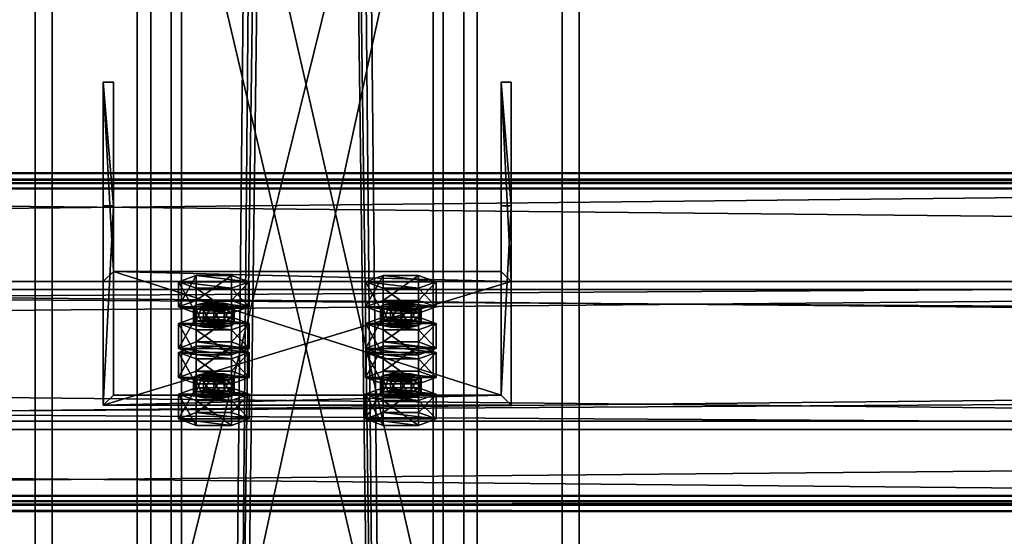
# Model space of a CAD drawing. Header units: millimetres. Extents: x -333 to 67333, y -930 to 39730.
# Tile 524 of 656: x 27815 to 28105, y 12361 to 12513. Entities that reach past the tile are written whole.
import ezdxf

# ---------------------------------------------------------------- set-up
doc = ezdxf.new("R2010")
doc.units = ezdxf.units.MM
for name, color, linetype in [('13', 7, 'Continuous'), ('3', 7, 'Continuous'), ('5', 7, 'Continuous'), ('6', 7, 'Continuous'), ('7', 7, 'Continuous'), ('95', 7, 'Continuous')]:
    doc.layers.add(name, color=color, linetype=linetype)

msp = doc.modelspace()

# ---------------------------------------------------------------- meshes
at = {"layer": '13', "color": 30}
mesh = msp.add_polyface(dxfattribs=at)
corners = [(28500.01, 12464.78, 6081.7), (28500.01, 12392.39, 6066.31), (21700.01, 12392.39, 6066.31), (21700.01, 12464.78, 6081.7), (28500.01, 12433.56, 5872.64), (21700.01, 12433.56, 5872.64), (28500.01, 12372.91, 5859.75), (21700.01, 12372.91, 5859.75), (28500.01, 12370.21, 5872.47), (21700.01, 12370.21, 5872.47), (28500.01, 12368.26, 5872.05), (21700.01, 12368.26, 5872.05), (28500.01, 12371.37, 5857.38), (21700.01, 12371.37, 5857.38), (28500.01, 12435.93, 5871.1), (21700.01, 12435.93, 5871.1), (28500.01, 12394.77, 6064.77), (21700.01, 12394.77, 6064.77), (28500.01, 12463.24, 6079.33), (21700.01, 12463.24, 6079.33), (28500.01, 12465.94, 6066.61), (21700.01, 12465.94, 6066.61), (28500.01, 12467.9, 6067.03), (21700.01, 12467.9, 6067.03)]
mesh.append_faces([[corners[k] for k in face] for face in [(0, 2, 3, 3), (1, 5, 2, 2), (4, 7, 5, 5), (6, 9, 7, 7), (8, 11, 9, 9), (10, 13, 11, 11), (12, 15, 13, 13), (14, 17, 15, 15), (16, 19, 17, 17), (18, 21, 19, 19), (20, 23, 21, 21), (22, 3, 23, 23), (20, 0, 22, 22), (6, 10, 8, 8), (11, 7, 9, 9)]], dxfattribs={"vtx0": -1, "color": 30})
mesh.append_faces([[corners[k] for k in face] for face in [(0, 16, 1, 1), (16, 0, 18, 18), (18, 0, 20, 20), (12, 6, 14, 14), (14, 1, 16, 16), (3, 19, 23, 23), (19, 2, 17, 17), (17, 2, 15, 15), (15, 5, 13, 13), (13, 7, 11, 11)]], dxfattribs={"vtx0": -1, "vtx1": -1, "color": 30})
mesh.append_faces([[corners[k] for k in face] for face in [(6, 12, 10, 10), (14, 6, 4, 4), (14, 4, 1, 1), (19, 3, 2, 2), (15, 2, 5, 5), (13, 5, 7, 7)]], dxfattribs={"vtx0": -1, "vtx2": -1, "vtx3": -1, "color": 30})
mesh.append_faces([[corners[k] for k in face] for face in [(21, 23, 19, 19)]], dxfattribs={"vtx1": -1, "color": 30})
mesh.append_faces([[corners[k] for k in face] for face in [(0, 1, 2, 2), (1, 4, 5, 5), (4, 6, 7, 7), (6, 8, 9, 9), (8, 10, 11, 11), (10, 12, 13, 13), (12, 14, 15, 15), (14, 16, 17, 17), (16, 18, 19, 19), (18, 20, 21, 21), (20, 22, 23, 23), (22, 0, 3, 3)]], dxfattribs={"vtx2": -1, "vtx3": -1, "color": 30})
mesh = msp.add_polyface(dxfattribs=at)
corners = [(34100.01, 12464.78, 6081.7), (34100.01, 12392.39, 6066.31), (27300.01, 12392.39, 6066.31), (27300.01, 12464.78, 6081.7), (34100.01, 12433.56, 5872.64), (27300.01, 12433.56, 5872.64), (34100.01, 12372.91, 5859.75), (27300.01, 12372.91, 5859.75), (34100.01, 12370.21, 5872.47), (27300.01, 12370.21, 5872.47), (34100.01, 12368.26, 5872.05), (27300.01, 12368.26, 5872.05), (34100.01, 12371.37, 5857.38), (27300.01, 12371.37, 5857.38), (34100.01, 12435.93, 5871.1), (27300.01, 12435.93, 5871.1), (34100.01, 12394.77, 6064.77), (27300.01, 12394.77, 6064.77), (34100.01, 12463.24, 6079.33), (27300.01, 12463.24, 6079.33), (34100.01, 12465.94, 6066.61), (27300.01, 12465.94, 6066.61), (34100.01, 12467.9, 6067.03), (27300.01, 12467.9, 6067.03)]
mesh.append_faces([[corners[k] for k in face] for face in [(0, 2, 3, 3), (1, 5, 2, 2), (4, 7, 5, 5), (6, 9, 7, 7), (8, 11, 9, 9), (10, 13, 11, 11), (12, 15, 13, 13), (14, 17, 15, 15), (16, 19, 17, 17), (18, 21, 19, 19), (20, 23, 21, 21), (22, 3, 23, 23), (20, 0, 22, 22), (6, 10, 8, 8), (11, 7, 9, 9)]], dxfattribs={"vtx0": -1, "color": 30})
mesh.append_faces([[corners[k] for k in face] for face in [(0, 16, 1, 1), (16, 0, 18, 18), (18, 0, 20, 20), (12, 6, 14, 14), (14, 1, 16, 16), (3, 19, 23, 23), (19, 2, 17, 17), (17, 2, 15, 15), (15, 5, 13, 13), (13, 7, 11, 11)]], dxfattribs={"vtx0": -1, "vtx1": -1, "color": 30})
mesh.append_faces([[corners[k] for k in face] for face in [(6, 12, 10, 10), (14, 6, 4, 4), (14, 4, 1, 1), (19, 3, 2, 2), (15, 2, 5, 5), (13, 5, 7, 7)]], dxfattribs={"vtx0": -1, "vtx2": -1, "vtx3": -1, "color": 30})
mesh.append_faces([[corners[k] for k in face] for face in [(21, 23, 19, 19)]], dxfattribs={"vtx1": -1, "color": 30})
mesh.append_faces([[corners[k] for k in face] for face in [(0, 1, 2, 2), (1, 4, 5, 5), (4, 6, 7, 7), (6, 8, 9, 9), (8, 10, 11, 11), (10, 12, 13, 13), (12, 14, 15, 15), (14, 16, 17, 17), (16, 18, 19, 19), (18, 20, 21, 21), (20, 22, 23, 23), (22, 0, 3, 3)]], dxfattribs={"vtx2": -1, "vtx3": -1, "color": 30})
at = {"layer": '3', "color": 91}
mesh = msp.add_polyface(dxfattribs=at)
corners = [(27863, 12654.7, 3765.04), (27937, 12654.7, 3765.04), (27937, 12329.95, 3080), (27863, 12329.95, 3080), (27937, 12587.83, 3796.73), (27937, 12248.06, 3080), (27863, 12587.83, 3796.73), (27863, 12248.06, 3080), (27860, 12657.41, 3763.75), (27860, 12585.12, 3798.02), (27860, 12244.74, 3080), (27860, 12333.27, 3080), (27940, 12585.12, 3798.02), (27940, 12244.74, 3080), (27940, 12657.41, 3763.75), (27940, 12333.27, 3080)]
mesh.append_faces([[corners[k] for k in face] for face in [(0, 2, 3, 3), (1, 5, 2, 2), (4, 7, 5, 5), (6, 3, 7, 7), (8, 10, 11, 11), (9, 13, 10, 10), (12, 15, 13, 13), (14, 11, 15, 15)]], dxfattribs={"vtx0": -1, "color": 91})
mesh.append_faces([[corners[k] for k in face] for face in [(9, 6, 12, 12), (6, 8, 0, 0), (0, 8, 1, 1), (12, 4, 14, 14), (4, 12, 6, 6), (14, 1, 8, 8), (11, 3, 15, 15), (3, 10, 7, 7), (7, 10, 5, 5), (15, 2, 13, 13), (2, 15, 3, 3), (13, 5, 10, 10)]], dxfattribs={"vtx0": -1, "vtx1": -1, "color": 91})
mesh.append_faces([[corners[k] for k in face] for face in [(6, 9, 8, 8), (14, 4, 1, 1), (3, 11, 10, 10), (13, 2, 5, 5)]], dxfattribs={"vtx0": -1, "vtx2": -1, "vtx3": -1, "color": 91})
mesh.append_faces([[corners[k] for k in face] for face in [(0, 1, 2, 2), (1, 4, 5, 5), (4, 6, 7, 7), (6, 0, 3, 3), (8, 9, 10, 10), (9, 12, 13, 13), (12, 14, 15, 15), (14, 8, 11, 11)]], dxfattribs={"vtx2": -1, "vtx3": -1, "color": 91})
at = {"layer": '5', "color": 131}
mesh = msp.add_polyface(dxfattribs=at)
corners = [(27946, 9415, 2984), (27854, 9415, 2984), (27854, 19384.97, 2984), (27946, 19384.97, 2984), (27854, 9415, 3076), (27854, 19384.97, 3076), (27946, 9415, 3076), (27946, 19384.97, 3076), (27950, 9415, 2980), (27950, 9415, 3080), (27950, 19384.97, 3080), (27950, 19384.97, 2980), (27850, 9415, 3080), (27850, 19384.97, 3080), (27850, 9415, 2980), (27850, 19384.97, 2980)]
mesh.append_faces([[corners[k] for k in face] for face in [(0, 2, 3, 3), (1, 5, 2, 2), (4, 7, 5, 5), (6, 3, 7, 7), (8, 10, 11, 11), (9, 13, 10, 10), (12, 15, 13, 13), (14, 11, 15, 15)]], dxfattribs={"vtx0": -1, "color": 131})
mesh.append_faces([[corners[k] for k in face] for face in [(9, 6, 12, 12), (6, 8, 0, 0), (0, 8, 1, 1), (12, 4, 14, 14), (4, 12, 6, 6), (14, 1, 8, 8), (11, 3, 15, 15), (3, 10, 7, 7), (7, 10, 5, 5), (15, 2, 13, 13), (2, 15, 3, 3), (13, 5, 10, 10)]], dxfattribs={"vtx0": -1, "vtx1": -1, "color": 131})
mesh.append_faces([[corners[k] for k in face] for face in [(6, 9, 8, 8), (14, 4, 1, 1), (3, 11, 10, 10), (13, 2, 5, 5)]], dxfattribs={"vtx0": -1, "vtx2": -1, "vtx3": -1, "color": 131})
mesh.append_faces([[corners[k] for k in face] for face in [(0, 1, 2, 2), (1, 4, 5, 5), (4, 6, 7, 7), (6, 0, 3, 3), (8, 9, 10, 10), (9, 12, 13, 13), (12, 14, 15, 15), (14, 8, 11, 11)]], dxfattribs={"vtx2": -1, "vtx3": -1, "color": 131})
at = {"layer": '6', "color": 2}
mesh = msp.add_polyface(dxfattribs=at)
corners = [(27980, 19380.14, 7183.53), (27820, 19380.14, 7183.53), (27820, 7954.94, 4755.1), (27980, 7954.94, 4755.1), (27980, 19380.14, 7347.1), (27980, 7921.68, 4911.61), (27820, 19380.14, 7347.1), (27820, 7921.68, 4911.61), (27825, 7953.9, 4759.99), (27975, 7953.9, 4759.99), (27975, 7922.72, 4906.72), (27825, 7922.72, 4906.72), (27975, 19380.14, 7188.64), (27975, 19380.14, 7341.99), (27825, 19380.14, 7188.64), (27825, 19380.14, 7341.99)]
mesh.append_faces([[corners[k] for k in face] for face in [(0, 2, 3, 3), (4, 3, 5, 5), (6, 5, 7, 7), (1, 7, 2, 2), (12, 10, 9, 9), (14, 9, 8, 8), (15, 8, 11, 11), (13, 11, 10, 10)]], dxfattribs={"vtx0": -1, "color": 2})
mesh.append_faces([[corners[k] for k in face] for face in [(2, 8, 3, 3), (8, 7, 11, 11), (11, 7, 10, 10), (3, 9, 5, 5), (9, 3, 8, 8), (5, 10, 7, 7), (0, 12, 1, 1), (12, 4, 13, 13), (13, 4, 15, 15), (1, 14, 6, 6), (14, 1, 12, 12), (6, 15, 4, 4)]], dxfattribs={"vtx0": -1, "vtx1": -1, "color": 2})
mesh.append_faces([[corners[k] for k in face] for face in [(8, 2, 7, 7), (5, 9, 10, 10), (12, 0, 4, 4), (6, 14, 15, 15)]], dxfattribs={"vtx0": -1, "vtx2": -1, "vtx3": -1, "color": 2})
mesh.append_faces([[corners[k] for k in face] for face in [(0, 1, 2, 2), (4, 0, 3, 3), (6, 4, 5, 5), (1, 6, 7, 7), (12, 13, 10, 10), (14, 12, 9, 9), (15, 14, 8, 8), (13, 15, 11, 11)]], dxfattribs={"vtx2": -1, "vtx3": -1, "color": 2})
at = {"layer": '7', "color": 6}
mesh = msp.add_polyface(dxfattribs=at)
corners = [(27840.01, 12399.55, 6042.28), (27960.01, 12399.55, 6042.28), (27960.01, 12435.93, 5871.1), (27840.01, 12435.93, 5871.1), (27960.01, 12458.24, 6054.75), (27960.01, 12494.62, 5883.57), (27957.01, 12458.24, 6054.75), (27957.01, 12494.62, 5883.57), (27957.01, 12402.48, 6042.9), (27957.01, 12438.87, 5871.72), (27843.01, 12402.48, 6042.9), (27843.01, 12438.87, 5871.72), (27843.01, 12458.24, 6054.75), (27843.01, 12494.62, 5883.57), (27840.01, 12458.24, 6054.75), (27840.01, 12494.62, 5883.57)]
mesh.append_faces([[corners[k] for k in face] for face in [(0, 2, 3, 3), (1, 5, 2, 2), (4, 7, 5, 5), (6, 9, 7, 7), (8, 11, 9, 9), (10, 13, 11, 11), (12, 15, 13, 13), (14, 3, 15, 15), (12, 0, 14, 14), (7, 2, 5, 5)]], dxfattribs={"vtx0": -1, "color": 6})
mesh.append_faces([[corners[k] for k in face] for face in [(1, 8, 4, 4), (8, 0, 10, 10), (10, 0, 12, 12), (3, 11, 15, 15), (11, 2, 9, 9), (9, 2, 7, 7)]], dxfattribs={"vtx0": -1, "vtx1": -1, "color": 6})
mesh.append_faces([[corners[k] for k in face] for face in [(8, 1, 0, 0), (11, 3, 2, 2)]], dxfattribs={"vtx0": -1, "vtx2": -1, "vtx3": -1, "color": 6})
mesh.append_faces([[corners[k] for k in face] for face in [(6, 4, 8, 8), (13, 15, 11, 11)]], dxfattribs={"vtx1": -1, "color": 6})
mesh.append_faces([[corners[k] for k in face] for face in [(0, 1, 2, 2), (1, 4, 5, 5), (4, 6, 7, 7), (6, 8, 9, 9), (8, 10, 11, 11), (10, 12, 13, 13), (12, 14, 15, 15), (14, 0, 3, 3)]], dxfattribs={"vtx2": -1, "vtx3": -1, "color": 6})
at = {"layer": '95', "color": 20}
mesh = msp.add_polyface(dxfattribs=at)
corners = [(27866.51, 12423.58, 5919.59), (27867.31, 12429.09, 5917.7), (27866.51, 12428.47, 5920.63), (27867.31, 12424.2, 5916.66), (27869.51, 12424.66, 5914.51), (27869.51, 12429.55, 5915.55), (27872.51, 12424.83, 5913.72), (27872.51, 12429.72, 5914.76), (27875.51, 12424.66, 5914.51), (27875.51, 12429.55, 5915.55), (27877.71, 12424.2, 5916.66), (27877.71, 12429.09, 5917.7), (27878.51, 12428.47, 5920.63), (27878.51, 12423.58, 5919.59), (27877.71, 12427.85, 5923.57), (27867.31, 12422.96, 5922.53), (27867.31, 12427.85, 5923.57), (27869.51, 12427.39, 5925.71), (27875.51, 12427.39, 5925.71), (27872.51, 12427.22, 5926.5), (27862.12, 12428.47, 5920.63), (27867.31, 12430.34, 5911.83), (27867.31, 12437.68, 5913.39), (27862.12, 12435.81, 5922.19), (27877.71, 12430.34, 5911.83), (27877.71, 12437.68, 5913.39), (27882.9, 12428.47, 5920.63), (27882.9, 12435.81, 5922.19), (27877.71, 12426.6, 5929.44), (27877.71, 12433.94, 5930.99), (27867.31, 12426.6, 5929.44), (27867.31, 12433.94, 5930.99)]
mesh.append_faces([[corners[k] for k in face] for face in [(0, 1, 2, 2), (3, 5, 1, 1), (4, 7, 5, 5), (6, 9, 7, 7), (8, 11, 9, 9), (10, 12, 11, 11), (13, 14, 12, 12), (15, 2, 16, 16), (17, 18, 19, 19), (9, 5, 7, 7), (20, 22, 23, 23), (21, 25, 22, 22), (24, 27, 25, 25), (26, 29, 27, 27), (28, 31, 29, 29), (30, 23, 31, 31), (21, 26, 24, 24), (28, 20, 30, 30), (23, 29, 31, 31), (27, 22, 25, 25)]], dxfattribs={"vtx0": -1, "color": 20})
mesh.append_faces([[corners[k] for k in face] for face in [(18, 16, 14, 14), (14, 2, 12, 12), (12, 1, 11, 11), (11, 5, 9, 9), (26, 20, 28, 28), (29, 23, 27, 27)]], dxfattribs={"vtx0": -1, "vtx1": -1, "color": 20})
mesh.append_faces([[corners[k] for k in face] for face in [(18, 17, 16, 16), (14, 16, 2, 2), (12, 2, 1, 1), (11, 1, 5, 5), (26, 21, 20, 20), (27, 23, 22, 22)]], dxfattribs={"vtx0": -1, "vtx2": -1, "vtx3": -1, "color": 20})
mesh.append_faces([[corners[k] for k in face] for face in [(3, 4, 5, 5), (4, 6, 7, 7), (6, 8, 9, 9), (8, 10, 11, 11), (20, 21, 22, 22), (21, 24, 25, 25), (24, 26, 27, 27), (26, 28, 29, 29), (28, 30, 31, 31), (30, 20, 23, 23)]], dxfattribs={"vtx2": -1, "vtx3": -1, "color": 20})
mesh = msp.add_polyface(dxfattribs=at)
corners = [(27921.51, 12423.58, 5919.59), (27922.31, 12429.09, 5917.7), (27921.51, 12428.47, 5920.63), (27922.31, 12424.2, 5916.66), (27924.51, 12424.66, 5914.51), (27924.51, 12429.55, 5915.55), (27927.51, 12424.83, 5913.72), (27927.51, 12429.72, 5914.76), (27930.51, 12424.66, 5914.51), (27930.51, 12429.55, 5915.55), (27932.71, 12424.2, 5916.66), (27932.71, 12429.09, 5917.7), (27933.51, 12428.47, 5920.63), (27933.51, 12423.58, 5919.59), (27932.71, 12427.85, 5923.57), (27922.31, 12422.96, 5922.53), (27922.31, 12427.85, 5923.57), (27927.51, 12427.22, 5926.5), (27924.51, 12427.39, 5925.71), (27930.51, 12427.39, 5925.71), (27917.12, 12428.47, 5920.63), (27922.31, 12430.34, 5911.83), (27922.31, 12437.68, 5913.39), (27917.12, 12435.81, 5922.19), (27932.71, 12430.34, 5911.83), (27932.71, 12437.68, 5913.39), (27937.9, 12428.47, 5920.63), (27937.9, 12435.81, 5922.19), (27932.71, 12426.6, 5929.44), (27932.71, 12433.94, 5930.99), (27922.31, 12426.6, 5929.44), (27922.31, 12433.94, 5930.99)]
mesh.append_faces([[corners[k] for k in face] for face in [(0, 1, 2, 2), (3, 5, 1, 1), (4, 7, 5, 5), (6, 9, 7, 7), (8, 11, 9, 9), (10, 12, 11, 11), (13, 14, 12, 12), (15, 2, 16, 16), (16, 17, 18, 18), (9, 5, 7, 7), (20, 22, 23, 23), (21, 25, 22, 22), (24, 27, 25, 25), (26, 29, 27, 27), (28, 31, 29, 29), (30, 23, 31, 31), (21, 26, 24, 24), (28, 20, 30, 30), (23, 29, 31, 31), (27, 22, 25, 25)]], dxfattribs={"vtx0": -1, "color": 20})
mesh.append_faces([[corners[k] for k in face] for face in [(17, 16, 19, 19), (19, 16, 14, 14), (14, 2, 12, 12), (12, 1, 11, 11), (11, 5, 9, 9), (26, 20, 28, 28), (29, 23, 27, 27)]], dxfattribs={"vtx0": -1, "vtx1": -1, "color": 20})
mesh.append_faces([[corners[k] for k in face] for face in [(14, 16, 2, 2), (12, 2, 1, 1), (11, 1, 5, 5), (26, 21, 20, 20), (27, 23, 22, 22)]], dxfattribs={"vtx0": -1, "vtx2": -1, "vtx3": -1, "color": 20})
mesh.append_faces([[corners[k] for k in face] for face in [(3, 4, 5, 5), (4, 6, 7, 7), (6, 8, 9, 9), (8, 10, 11, 11), (20, 21, 22, 22), (21, 24, 25, 25), (24, 26, 27, 27), (26, 28, 29, 29), (28, 30, 31, 31), (30, 20, 23, 23)]], dxfattribs={"vtx2": -1, "vtx3": -1, "color": 20})
mesh = msp.add_polyface(dxfattribs=at)
corners = [(27882.9, 12415.02, 6020.01), (27862.12, 12415.02, 6020.01), (27867.31, 12416.89, 6011.2), (27877.71, 12416.89, 6011.2), (27866.51, 12423.58, 5919.59), (27867.31, 12424.2, 5916.66), (27867.31, 12429.09, 5917.7), (27877.71, 12424.2, 5916.66), (27878.51, 12423.58, 5919.59), (27878.51, 12428.47, 5920.63), (27877.71, 12422.96, 5922.53), (27877.71, 12427.85, 5923.57), (27875.51, 12422.5, 5924.68), (27875.51, 12427.39, 5925.71), (27872.51, 12422.33, 5925.46), (27872.51, 12427.22, 5926.5), (27869.51, 12422.5, 5924.68), (27869.51, 12427.39, 5925.71), (27867.31, 12422.96, 5922.53), (27867.31, 12427.85, 5923.57), (27866.51, 12428.47, 5920.63), (27869.51, 12424.66, 5914.51), (27875.51, 12424.66, 5914.51), (27872.51, 12424.83, 5913.72), (27862.12, 12416.24, 5918.03), (27867.31, 12418.12, 5909.23), (27867.31, 12425.45, 5910.79), (27862.12, 12423.58, 5919.59), (27877.71, 12418.12, 5909.23), (27877.71, 12425.45, 5910.79), (27882.9, 12416.24, 5918.03), (27882.9, 12423.58, 5919.59), (27877.71, 12414.37, 5926.84), (27877.71, 12421.71, 5928.4), (27867.31, 12414.37, 5926.84), (27867.31, 12421.71, 5928.4)]
mesh.append_faces([[corners[k] for k in face] for face in [(0, 2, 3, 3), (10, 13, 11, 11), (12, 15, 13, 13), (14, 17, 15, 15), (16, 19, 17, 17), (21, 22, 23, 23), (12, 16, 14, 14), (24, 26, 27, 27), (25, 29, 26, 26), (28, 31, 29, 29), (30, 33, 31, 31), (32, 35, 33, 33), (34, 27, 35, 35), (25, 30, 28, 28), (27, 33, 35, 35), (31, 26, 29, 29)]], dxfattribs={"vtx0": -1, "color": 20})
mesh.append_faces([[corners[k] for k in face] for face in [(22, 21, 7, 7), (7, 5, 8, 8), (8, 4, 10, 10), (10, 18, 12, 12), (33, 27, 31, 31)]], dxfattribs={"vtx0": -1, "vtx1": -1, "color": 20})
mesh.append_faces([[corners[k] for k in face] for face in [(0, 1, 2, 2), (7, 21, 5, 5), (8, 5, 4, 4), (10, 4, 18, 18), (12, 18, 16, 16), (30, 25, 24, 24), (31, 27, 26, 26)]], dxfattribs={"vtx0": -1, "vtx2": -1, "vtx3": -1, "color": 20})
mesh.append_faces([[corners[k] for k in face] for face in [(4, 5, 6, 6), (7, 8, 9, 9), (8, 10, 11, 11), (10, 12, 13, 13), (12, 14, 15, 15), (14, 16, 17, 17), (16, 18, 19, 19), (18, 4, 20, 20), (24, 25, 26, 26), (25, 28, 29, 29), (28, 30, 31, 31), (30, 32, 33, 33), (32, 34, 35, 35), (34, 24, 27, 27)]], dxfattribs={"vtx2": -1, "vtx3": -1, "color": 20})
mesh = msp.add_polyface(dxfattribs=at)
corners = [(27937.9, 12415.02, 6020.01), (27917.12, 12415.02, 6020.01), (27922.31, 12416.89, 6011.2), (27932.71, 12416.89, 6011.2), (27921.51, 12423.58, 5919.59), (27922.31, 12424.2, 5916.66), (27922.31, 12429.09, 5917.7), (27932.71, 12424.2, 5916.66), (27933.51, 12423.58, 5919.59), (27933.51, 12428.47, 5920.63), (27932.71, 12422.96, 5922.53), (27932.71, 12427.85, 5923.57), (27930.51, 12422.5, 5924.68), (27930.51, 12427.39, 5925.71), (27927.51, 12422.33, 5925.46), (27927.51, 12427.22, 5926.5), (27924.51, 12422.5, 5924.68), (27924.51, 12427.39, 5925.71), (27922.31, 12422.96, 5922.53), (27922.31, 12427.85, 5923.57), (27921.51, 12428.47, 5920.63), (27927.51, 12424.83, 5913.72), (27930.51, 12424.66, 5914.51), (27924.51, 12424.66, 5914.51), (27917.12, 12416.24, 5918.03), (27922.31, 12418.12, 5909.23), (27922.31, 12425.45, 5910.79), (27917.12, 12423.58, 5919.59), (27932.71, 12418.12, 5909.23), (27932.71, 12425.45, 5910.79), (27937.9, 12416.24, 5918.03), (27937.9, 12423.58, 5919.59), (27932.71, 12414.37, 5926.84), (27932.71, 12421.71, 5928.4), (27922.31, 12414.37, 5926.84), (27922.31, 12421.71, 5928.4)]
mesh.append_faces([[corners[k] for k in face] for face in [(0, 2, 3, 3), (10, 13, 11, 11), (12, 15, 13, 13), (14, 17, 15, 15), (16, 19, 17, 17), (21, 7, 22, 22), (12, 16, 14, 14), (24, 26, 27, 27), (25, 29, 26, 26), (28, 31, 29, 29), (30, 33, 31, 31), (32, 35, 33, 33), (34, 27, 35, 35), (25, 30, 28, 28), (27, 33, 35, 35), (31, 26, 29, 29)]], dxfattribs={"vtx0": -1, "color": 20})
mesh.append_faces([[corners[k] for k in face] for face in [(7, 5, 8, 8), (8, 4, 10, 10), (10, 18, 12, 12), (33, 27, 31, 31)]], dxfattribs={"vtx0": -1, "vtx1": -1, "color": 20})
mesh.append_faces([[corners[k] for k in face] for face in [(0, 1, 2, 2), (7, 21, 23, 23), (7, 23, 5, 5), (8, 5, 4, 4), (10, 4, 18, 18), (12, 18, 16, 16), (30, 25, 24, 24), (31, 27, 26, 26)]], dxfattribs={"vtx0": -1, "vtx2": -1, "vtx3": -1, "color": 20})
mesh.append_faces([[corners[k] for k in face] for face in [(4, 5, 6, 6), (7, 8, 9, 9), (8, 10, 11, 11), (10, 12, 13, 13), (12, 14, 15, 15), (14, 16, 17, 17), (16, 18, 19, 19), (18, 4, 20, 20), (24, 25, 26, 26), (25, 28, 29, 29), (28, 30, 31, 31), (30, 32, 33, 33), (32, 34, 35, 35), (34, 24, 27, 27)]], dxfattribs={"vtx2": -1, "vtx3": -1, "color": 20})
mesh = msp.add_polyface(dxfattribs=at)
corners = [(27866.51, 12402.79, 6017.41), (27867.31, 12408.3, 6015.51), (27866.51, 12407.68, 6018.45), (27867.31, 12403.41, 6014.47), (27869.51, 12403.87, 6012.32), (27869.51, 12408.76, 6013.36), (27872.51, 12404.04, 6011.54), (27872.51, 12408.93, 6012.58), (27875.51, 12403.87, 6012.32), (27875.51, 12408.76, 6013.36), (27877.71, 12403.41, 6014.47), (27877.71, 12408.3, 6015.51), (27878.51, 12407.68, 6018.45), (27878.51, 12402.79, 6017.41), (27877.71, 12407.06, 6021.38), (27867.31, 12402.17, 6020.34), (27867.31, 12407.06, 6021.38), (27869.51, 12406.6, 6023.53), (27875.51, 12406.6, 6023.53), (27872.51, 12406.43, 6024.32), (27862.12, 12407.68, 6018.45), (27867.31, 12409.55, 6009.64), (27867.31, 12416.89, 6011.2), (27862.12, 12415.02, 6020.01), (27877.71, 12409.55, 6009.64), (27877.71, 12416.89, 6011.2), (27882.9, 12407.68, 6018.45), (27882.9, 12415.02, 6020.01), (27877.71, 12405.81, 6027.25), (27877.71, 12413.15, 6028.81), (27867.31, 12405.81, 6027.25), (27867.31, 12413.15, 6028.81), (27882.9, 12416.24, 5918.03), (27862.12, 12416.24, 5918.03), (27877.71, 12414.37, 5926.84), (27867.31, 12414.37, 5926.84)]
mesh.append_faces([[corners[k] for k in face] for face in [(0, 1, 2, 2), (3, 5, 1, 1), (4, 7, 5, 5), (6, 9, 7, 7), (8, 11, 9, 9), (10, 12, 11, 11), (13, 14, 12, 12), (15, 2, 16, 16), (17, 18, 19, 19), (9, 5, 7, 7), (20, 22, 23, 23), (21, 25, 22, 22), (24, 27, 25, 25), (26, 29, 27, 27), (28, 31, 29, 29), (30, 23, 31, 31), (21, 26, 24, 24), (28, 20, 30, 30), (23, 29, 31, 31), (34, 33, 35, 35)]], dxfattribs={"vtx0": -1, "color": 20})
mesh.append_faces([[corners[k] for k in face] for face in [(18, 16, 14, 14), (14, 2, 12, 12), (12, 1, 11, 11), (11, 5, 9, 9), (26, 20, 28, 28), (29, 23, 27, 27), (32, 33, 34, 34)]], dxfattribs={"vtx0": -1, "vtx1": -1, "color": 20})
mesh.append_faces([[corners[k] for k in face] for face in [(18, 17, 16, 16), (14, 16, 2, 2), (12, 2, 1, 1), (11, 1, 5, 5), (26, 21, 20, 20)]], dxfattribs={"vtx0": -1, "vtx2": -1, "vtx3": -1, "color": 20})
mesh.append_faces([[corners[k] for k in face] for face in [(3, 4, 5, 5), (4, 6, 7, 7), (6, 8, 9, 9), (8, 10, 11, 11), (20, 21, 22, 22), (21, 24, 25, 25), (24, 26, 27, 27), (26, 28, 29, 29), (28, 30, 31, 31), (30, 20, 23, 23)]], dxfattribs={"vtx2": -1, "vtx3": -1, "color": 20})
mesh = msp.add_polyface(dxfattribs=at)
corners = [(27921.51, 12402.79, 6017.41), (27922.31, 12408.3, 6015.51), (27921.51, 12407.68, 6018.45), (27922.31, 12403.41, 6014.47), (27924.51, 12403.87, 6012.32), (27924.51, 12408.76, 6013.36), (27927.51, 12404.04, 6011.54), (27927.51, 12408.93, 6012.58), (27930.51, 12403.87, 6012.32), (27930.51, 12408.76, 6013.36), (27932.71, 12403.41, 6014.47), (27932.71, 12408.3, 6015.51), (27933.51, 12407.68, 6018.45), (27933.51, 12402.79, 6017.41), (27932.71, 12407.06, 6021.38), (27922.31, 12402.17, 6020.34), (27922.31, 12407.06, 6021.38), (27927.51, 12406.43, 6024.32), (27924.51, 12406.6, 6023.53), (27930.51, 12406.6, 6023.53), (27917.12, 12407.68, 6018.45), (27922.31, 12409.55, 6009.64), (27922.31, 12416.89, 6011.2), (27917.12, 12415.02, 6020.01), (27932.71, 12409.55, 6009.64), (27932.71, 12416.89, 6011.2), (27937.9, 12407.68, 6018.45), (27937.9, 12415.02, 6020.01), (27932.71, 12405.81, 6027.25), (27932.71, 12413.15, 6028.81), (27922.31, 12405.81, 6027.25), (27922.31, 12413.15, 6028.81), (27937.9, 12416.24, 5918.03), (27917.12, 12416.24, 5918.03), (27932.71, 12414.37, 5926.84), (27922.31, 12414.37, 5926.84)]
mesh.append_faces([[corners[k] for k in face] for face in [(0, 1, 2, 2), (3, 5, 1, 1), (4, 7, 5, 5), (6, 9, 7, 7), (8, 11, 9, 9), (10, 12, 11, 11), (13, 14, 12, 12), (15, 2, 16, 16), (16, 17, 18, 18), (9, 5, 7, 7), (20, 22, 23, 23), (21, 25, 22, 22), (24, 27, 25, 25), (26, 29, 27, 27), (28, 31, 29, 29), (30, 23, 31, 31), (21, 26, 24, 24), (28, 20, 30, 30), (23, 29, 31, 31), (34, 33, 35, 35)]], dxfattribs={"vtx0": -1, "color": 20})
mesh.append_faces([[corners[k] for k in face] for face in [(17, 16, 19, 19), (19, 16, 14, 14), (14, 2, 12, 12), (12, 1, 11, 11), (11, 5, 9, 9), (26, 20, 28, 28), (29, 23, 27, 27), (32, 33, 34, 34)]], dxfattribs={"vtx0": -1, "vtx1": -1, "color": 20})
mesh.append_faces([[corners[k] for k in face] for face in [(14, 16, 2, 2), (12, 2, 1, 1), (11, 1, 5, 5), (26, 21, 20, 20)]], dxfattribs={"vtx0": -1, "vtx2": -1, "vtx3": -1, "color": 20})
mesh.append_faces([[corners[k] for k in face] for face in [(3, 4, 5, 5), (4, 6, 7, 7), (6, 8, 9, 9), (8, 10, 11, 11), (20, 21, 22, 22), (21, 24, 25, 25), (24, 26, 27, 27), (26, 28, 29, 29), (28, 30, 31, 31), (30, 20, 23, 23)]], dxfattribs={"vtx2": -1, "vtx3": -1, "color": 20})
mesh = msp.add_polyface(dxfattribs=at)
corners = [(27866.51, 12402.79, 6017.41), (27867.31, 12403.41, 6014.47), (27867.31, 12408.3, 6015.51), (27877.71, 12403.41, 6014.47), (27878.51, 12402.79, 6017.41), (27878.51, 12407.68, 6018.45), (27877.71, 12402.17, 6020.34), (27877.71, 12407.06, 6021.38), (27875.51, 12401.71, 6022.49), (27875.51, 12406.6, 6023.53), (27872.51, 12401.54, 6023.28), (27872.51, 12406.43, 6024.32), (27869.51, 12401.71, 6022.49), (27869.51, 12406.6, 6023.53), (27867.31, 12402.17, 6020.34), (27867.31, 12407.06, 6021.38), (27866.51, 12407.68, 6018.45), (27869.51, 12403.87, 6012.32), (27875.51, 12403.87, 6012.32), (27872.51, 12404.04, 6011.54), (27862.12, 12395.45, 6015.85), (27867.31, 12397.32, 6007.04), (27867.31, 12404.66, 6008.6), (27862.12, 12402.79, 6017.41), (27877.71, 12397.32, 6007.04), (27877.71, 12404.66, 6008.6), (27882.9, 12395.45, 6015.85), (27882.9, 12402.79, 6017.41), (27877.71, 12393.58, 6024.65), (27877.71, 12400.92, 6026.21), (27867.31, 12393.58, 6024.65), (27867.31, 12400.92, 6026.21)]
mesh.append_faces([[corners[k] for k in face] for face in [(6, 9, 7, 7), (8, 11, 9, 9), (10, 13, 11, 11), (12, 15, 13, 13), (17, 18, 19, 19), (8, 12, 10, 10), (20, 22, 23, 23), (21, 25, 22, 22), (24, 27, 25, 25), (26, 29, 27, 27), (28, 31, 29, 29), (30, 23, 31, 31), (21, 26, 24, 24), (28, 20, 30, 30), (23, 29, 31, 31), (27, 22, 25, 25)]], dxfattribs={"vtx0": -1, "color": 20})
mesh.append_faces([[corners[k] for k in face] for face in [(18, 17, 3, 3), (3, 1, 4, 4), (4, 0, 6, 6), (6, 14, 8, 8), (26, 20, 28, 28), (29, 23, 27, 27)]], dxfattribs={"vtx0": -1, "vtx1": -1, "color": 20})
mesh.append_faces([[corners[k] for k in face] for face in [(3, 17, 1, 1), (4, 1, 0, 0), (6, 0, 14, 14), (8, 14, 12, 12), (26, 21, 20, 20), (27, 23, 22, 22)]], dxfattribs={"vtx0": -1, "vtx2": -1, "vtx3": -1, "color": 20})
mesh.append_faces([[corners[k] for k in face] for face in [(0, 1, 2, 2), (3, 4, 5, 5), (4, 6, 7, 7), (6, 8, 9, 9), (8, 10, 11, 11), (10, 12, 13, 13), (12, 14, 15, 15), (14, 0, 16, 16), (20, 21, 22, 22), (21, 24, 25, 25), (24, 26, 27, 27), (26, 28, 29, 29), (28, 30, 31, 31), (30, 20, 23, 23)]], dxfattribs={"vtx2": -1, "vtx3": -1, "color": 20})
mesh = msp.add_polyface(dxfattribs=at)
corners = [(27921.51, 12402.79, 6017.41), (27922.31, 12403.41, 6014.47), (27922.31, 12408.3, 6015.51), (27932.71, 12403.41, 6014.47), (27933.51, 12402.79, 6017.41), (27933.51, 12407.68, 6018.45), (27932.71, 12402.17, 6020.34), (27932.71, 12407.06, 6021.38), (27930.51, 12401.71, 6022.49), (27930.51, 12406.6, 6023.53), (27927.51, 12401.54, 6023.28), (27927.51, 12406.43, 6024.32), (27924.51, 12401.71, 6022.49), (27924.51, 12406.6, 6023.53), (27922.31, 12402.17, 6020.34), (27922.31, 12407.06, 6021.38), (27921.51, 12407.68, 6018.45), (27924.51, 12403.87, 6012.32), (27930.51, 12403.87, 6012.32), (27927.51, 12404.04, 6011.54), (27917.12, 12395.45, 6015.85), (27922.31, 12397.32, 6007.04), (27922.31, 12404.66, 6008.6), (27917.12, 12402.79, 6017.41), (27932.71, 12397.32, 6007.04), (27932.71, 12404.66, 6008.6), (27937.9, 12395.45, 6015.85), (27937.9, 12402.79, 6017.41), (27932.71, 12393.58, 6024.65), (27932.71, 12400.92, 6026.21), (27922.31, 12393.58, 6024.65), (27922.31, 12400.92, 6026.21)]
mesh.append_faces([[corners[k] for k in face] for face in [(6, 9, 7, 7), (8, 11, 9, 9), (10, 13, 11, 11), (12, 15, 13, 13), (17, 18, 19, 19), (8, 12, 10, 10), (20, 22, 23, 23), (21, 25, 22, 22), (24, 27, 25, 25), (26, 29, 27, 27), (28, 31, 29, 29), (30, 23, 31, 31), (21, 26, 24, 24), (28, 20, 30, 30), (23, 29, 31, 31), (27, 22, 25, 25)]], dxfattribs={"vtx0": -1, "color": 20})
mesh.append_faces([[corners[k] for k in face] for face in [(18, 17, 3, 3), (3, 1, 4, 4), (4, 0, 6, 6), (6, 14, 8, 8), (26, 20, 28, 28), (29, 23, 27, 27)]], dxfattribs={"vtx0": -1, "vtx1": -1, "color": 20})
mesh.append_faces([[corners[k] for k in face] for face in [(3, 17, 1, 1), (4, 1, 0, 0), (6, 0, 14, 14), (8, 14, 12, 12), (26, 21, 20, 20), (27, 23, 22, 22)]], dxfattribs={"vtx0": -1, "vtx2": -1, "vtx3": -1, "color": 20})
mesh.append_faces([[corners[k] for k in face] for face in [(0, 1, 2, 2), (3, 4, 5, 5), (4, 6, 7, 7), (6, 8, 9, 9), (8, 10, 11, 11), (10, 12, 13, 13), (12, 14, 15, 15), (14, 0, 16, 16), (20, 21, 22, 22), (21, 24, 25, 25), (24, 26, 27, 27), (26, 28, 29, 29), (28, 30, 31, 31), (30, 20, 23, 23)]], dxfattribs={"vtx2": -1, "vtx3": -1, "color": 20})

doc.saveas('drawing.dxf')
